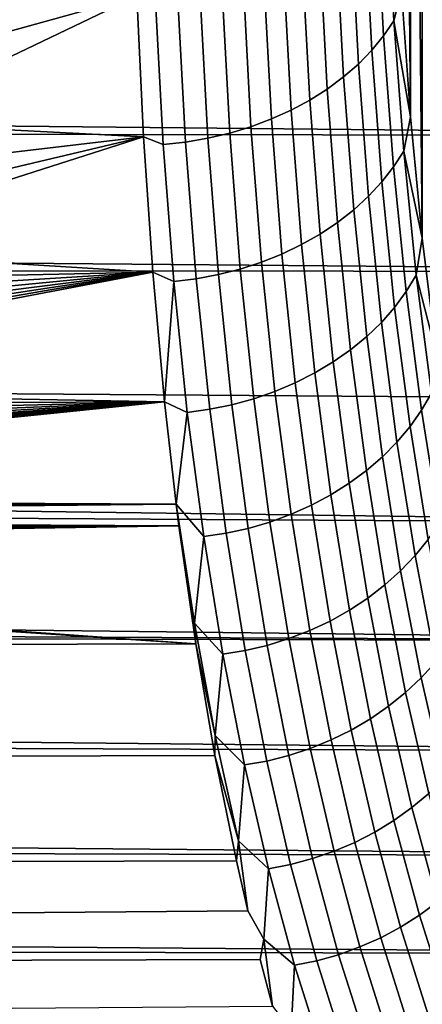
# Model space of a CAD drawing. Header units: metres. Extents: x -32 to 117, y -314 to 32.
# Tile 335 of 380: x 110.54 to 112.74, y -25.29 to -19.91. Entities that reach past the tile are written whole.
import ezdxf

# ---------------------------------------------------------------- set-up
doc = ezdxf.new("R2010")
doc.units = ezdxf.units.M
doc.layers.add('solid_24_501_064_XXX', color=7, linetype='CONTINUOUS')

msp = doc.modelspace()

# ---------------------------------------------------------------- linework, layer by layer
at = {"layer": 'solid_24_501_064_XXX'}
for points in [[(112.735901, -13.303887, 75.778908), (112.671722, -14.197567, 75.264168), (112.735878, -21.107222, 69.231232)], [(112.735901, -13.303887, 75.778908), (112.735878, -21.107222, 69.231232), (112.813835, -21.740124, 68.412155)], [(112.671722, -14.197567, 75.264168), (112.621582, -15.067999, 74.716232), (112.6717, -20.445131, 70.021904)], [(112.671722, -14.197567, 75.264168), (112.6717, -20.445131, 70.021904), (112.735878, -21.107222, 69.231232)], [(112.621582, -15.067999, 74.716232), (112.621574, -19.754423, 70.783897), (112.6717, -20.445131, 70.021904)], [(112.485123, -19.255255, 71.617447), (112.524368, -20.002169, 70.849915), (112.580162, -19.91972, 70.775803), (112.54126, -19.17647, 71.539696)], [(112.54126, -19.17647, 71.539696), (112.580162, -19.91972, 70.775803), (112.621574, -19.754423, 70.783897)], [(112.420036, -19.330698, 71.691444), (112.459618, -20.081236, 70.920334), (112.524368, -20.002169, 70.849915), (112.485123, -19.255255, 71.617447)], [(112.346443, -19.402287, 71.761177), (112.386345, -20.156382, 70.986572), (112.459618, -20.081236, 70.920334), (112.420036, -19.330698, 71.691444)], [(112.264847, -19.469528, 71.826172), (112.305046, -20.227091, 71.048172), (112.386345, -20.156382, 70.986572), (112.346443, -19.402287, 71.761177)], [(112.175797, -19.531965, 71.885971), (112.216293, -20.292879, 71.104721), (112.305046, -20.227091, 71.048172), (112.264847, -19.469528, 71.826172)], [(112.079918, -19.589167, 71.940178), (112.120682, -20.353296, 71.15583), (112.216293, -20.292879, 71.104721), (112.175797, -19.531965, 71.885971)], [(111.977859, -19.640743, 71.988419), (112.018867, -20.407928, 71.201149), (112.120682, -20.353296, 71.15583), (112.079918, -19.589167, 71.940178)], [(67.555801, -19.652889, 31.707195), (115.80201, -19.777475, 31.828556), (115.82959, -20.548763, 32.614574), (67.43055, -20.068428, 32.117901)], [(111.870316, -19.68634, 72.030357), (111.911552, -20.456402, 71.240356), (112.018867, -20.407928, 71.201149), (111.977859, -19.640743, 71.988419)], [(111.641762, -19.758394, 72.094238), (111.683388, -20.533588, 71.299446), (111.799477, -20.498384, 71.273201), (111.758026, -19.725647, 72.065712)], [(111.758026, -19.725647, 72.065712), (111.799477, -20.498384, 71.273201), (111.911552, -20.456402, 71.240356), (111.870316, -19.68634, 72.030357)], [(111.212204, -20.553202, 71.388214), (111.17588, -19.784357, 72.172188), (110.189232, -20.257517, 71.696968), (110.014908, -20.491772, 71.453133)], [(111.17588, -19.784357, 72.172188), (110.343513, -20.014893, 71.943466), (110.189232, -20.257517, 71.696968)], [(111.17588, -19.784357, 72.172188), (110.47728, -19.765331, 72.190834), (110.343513, -20.014893, 71.943466)], [(111.319183, -20.596365, 71.337044), (111.277176, -19.815268, 72.137146), (111.17588, -19.784357, 72.172188), (111.212204, -20.553202, 71.388214)], [(111.400513, -19.803358, 72.130081), (111.442421, -20.582748, 71.331482), (111.564102, -20.561775, 71.318916), (111.522316, -19.784357, 72.115746)], [(111.522316, -19.784357, 72.115746), (111.564102, -20.561775, 71.318916), (111.683388, -20.533588, 71.299446), (111.641762, -19.758394, 72.094238)], [(112.580162, -19.91972, 70.775803), (112.6717, -20.445131, 70.021904), (112.621574, -19.754423, 70.783897)], [(111.277176, -19.815268, 72.137146), (111.319183, -20.596365, 71.337044), (111.442421, -20.582748, 71.331482), (111.400513, -19.803358, 72.130081)], [(112.524368, -20.002169, 70.849915), (112.578873, -20.717209, 70.053299), (112.634193, -20.631239, 69.982925), (112.580162, -19.91972, 70.775803)], [(112.580162, -19.91972, 70.775803), (112.634193, -20.631239, 69.982925), (112.6717, -20.445131, 70.021904)], [(112.459618, -20.081236, 70.920334), (112.514572, -20.799763, 70.120041), (112.578873, -20.717209, 70.053299), (112.524368, -20.002169, 70.849915)], [(67.305054, -20.475426, 32.537155), (67.43055, -20.068428, 32.117901), (115.82959, -20.548763, 32.614574)], [(112.386345, -20.156382, 70.986572), (112.441742, -20.878334, 70.182693), (112.514572, -20.799763, 70.120041), (112.459618, -20.081236, 70.920334)], [(112.305046, -20.227091, 71.048172), (112.36087, -20.952385, 70.240829), (112.441742, -20.878334, 70.182693), (112.386345, -20.156382, 70.986572)], [(112.216293, -20.292879, 71.104721), (112.272514, -21.02141, 70.294052), (112.36087, -20.952385, 70.240829), (112.305046, -20.227091, 71.048172)], [(112.120682, -20.353296, 71.15583), (112.177284, -21.084934, 70.341995), (112.272514, -21.02141, 70.294052), (112.216293, -20.292879, 71.104721)], [(112.018867, -20.407928, 71.201149), (112.075821, -21.142525, 70.384331), (112.177284, -21.084934, 70.341995), (112.120682, -20.353296, 71.15583)], [(111.911552, -20.456402, 71.240356), (111.968819, -21.193787, 70.420761), (112.075821, -21.142525, 70.384331), (112.018867, -20.407928, 71.201149)], [(67.305054, -20.475426, 32.537155), (115.82959, -20.548763, 32.614574), (115.843353, -21.288469, 33.429642), (67.179283, -20.873711, 32.964787)], [(111.799477, -20.498384, 71.273201), (111.857025, -21.238367, 70.45105), (111.968819, -21.193787, 70.420761), (111.911552, -20.456402, 71.240356)], [(112.634193, -20.631239, 69.982925), (112.735878, -21.107222, 69.231232), (112.6717, -20.445131, 70.021904)], [(111.212204, -20.553202, 71.388214), (110.014908, -20.491772, 71.453133), (109.82058, -20.717821, 71.212204)], [(111.564102, -20.561775, 71.318916), (111.622116, -21.30632, 70.492401), (111.741188, -21.275965, 70.474983), (111.683388, -20.533588, 71.299446)], [(111.683388, -20.533588, 71.299446), (111.741188, -21.275965, 70.474983), (111.857025, -21.238367, 70.45105), (111.799477, -20.498384, 71.273201)], [(111.26281, -21.292387, 70.573364), (111.212204, -20.553202, 71.388214), (109.373497, -21.141968, 70.744415), (109.333488, -21.174995, 70.707092)], [(111.212204, -20.553202, 71.388214), (109.606758, -20.934483, 70.975876), (109.373497, -21.141968, 70.744415)], [(111.212204, -20.553202, 71.388214), (109.82058, -20.717821, 71.212204), (109.606758, -20.934483, 70.975876)], [(111.377518, -21.344522, 70.50724), (111.319183, -20.596365, 71.337044), (111.212204, -20.553202, 71.388214), (111.26281, -21.292387, 70.573364)], [(111.319183, -20.596365, 71.337044), (111.377518, -21.344522, 70.50724), (111.50061, -21.329226, 70.503181), (111.442421, -20.582748, 71.331482)], [(111.442421, -20.582748, 71.331482), (111.50061, -21.329226, 70.503181), (111.622116, -21.30632, 70.492401), (111.564102, -20.561775, 71.318916)], [(112.578873, -20.717209, 70.053299), (112.648239, -21.399179, 69.229027), (112.702957, -21.309841, 69.162483), (112.634193, -20.631239, 69.982925)], [(112.634193, -20.631239, 69.982925), (112.702957, -21.309841, 69.162483), (112.735878, -21.107222, 69.231232)], [(112.514572, -20.799763, 70.120041), (112.584526, -21.485071, 69.292015), (112.648239, -21.399179, 69.229027), (112.578873, -20.717209, 70.053299)], [(112.441742, -20.878334, 70.182693), (112.512253, -21.566927, 69.351006), (112.584526, -21.485071, 69.292015), (112.514572, -20.799763, 70.120041)], [(67.015053, -21.191179, 33.322147), (67.179283, -20.873711, 32.964787), (115.843353, -21.288469, 33.429642), (67.053398, -21.263083, 33.400589)], [(112.36087, -20.952385, 70.240829), (112.431923, -21.644186, 69.405602), (112.512253, -21.566927, 69.351006), (112.441742, -20.878334, 70.182693)], [(112.272514, -21.02141, 70.294052), (112.344078, -21.716322, 69.455437), (112.431923, -21.644186, 69.405602), (112.36087, -20.952385, 70.240829)], [(112.177284, -21.084934, 70.341995), (112.249313, -21.782839, 69.500153), (112.344078, -21.716322, 69.455437), (112.272514, -21.02141, 70.294052)], [(112.075821, -21.142525, 70.384331), (112.148293, -21.843283, 69.539452), (112.249313, -21.782839, 69.500153), (112.177284, -21.084934, 70.341995)], [(112.702957, -21.309841, 69.162483), (112.813835, -21.740124, 68.412155), (112.735878, -21.107222, 69.231232)], [(111.26281, -21.292387, 70.573364), (109.333488, -21.174995, 70.707092), (109.121964, -21.338812, 70.520004)], [(111.968819, -21.193787, 70.420761), (112.041702, -21.897238, 69.573074), (112.148293, -21.843283, 69.539452), (112.075821, -21.142525, 70.384331)], [(111.857025, -21.238367, 70.45105), (111.93026, -21.944336, 69.600777), (112.041702, -21.897238, 69.573074), (111.968819, -21.193787, 70.420761)], [(67.053398, -21.263083, 33.400589), (115.843353, -21.288469, 33.429642), (115.843315, -21.995506, 34.272461), (66.927574, -21.643349, 33.844341)], [(111.622116, -21.30632, 70.492401), (111.695946, -22.016722, 69.637718), (111.814751, -21.984255, 69.622368), (111.741188, -21.275965, 70.474983)], [(111.741188, -21.275965, 70.474983), (111.814751, -21.984255, 69.622368), (111.93026, -21.944336, 69.600777), (111.857025, -21.238367, 70.45105)], [(111.327545, -22.000914, 69.728325), (111.26281, -21.292387, 70.573364), (108.263306, -21.863314, 69.897751), (108.106651, -21.940237, 69.803368)], [(111.26281, -21.292387, 70.573364), (108.416542, -21.783182, 69.995201), (108.263306, -21.863314, 69.897751)], [(111.26281, -21.292387, 70.573364), (108.565941, -21.700066, 70.095352), (108.416542, -21.783182, 69.995201)], [(111.26281, -21.292387, 70.573364), (108.711075, -21.614191, 70.197845), (108.565941, -21.700066, 70.095352)], [(111.26281, -21.292387, 70.573364), (108.852119, -21.525362, 70.302834), (108.711075, -21.614191, 70.197845)], [(111.26281, -21.292387, 70.573364), (108.989197, -21.433475, 70.410362), (108.852119, -21.525362, 70.302834)], [(111.26281, -21.292387, 70.573364), (109.121964, -21.338812, 70.520004), (108.989197, -21.433475, 70.410362)], [(111.377518, -21.344522, 70.50724), (111.26281, -21.292387, 70.573364), (111.327545, -22.000914, 69.728325)], [(111.377518, -21.344522, 70.50724), (111.327545, -22.000914, 69.728325), (111.451744, -22.058458, 69.649269)], [(111.377518, -21.344522, 70.50724), (111.451744, -22.058458, 69.649269), (111.574669, -22.041512, 69.646698), (111.50061, -21.329226, 70.503181)], [(111.50061, -21.329226, 70.503181), (111.574669, -22.041512, 69.646698), (111.695946, -22.016722, 69.637718), (111.622116, -21.30632, 70.492401)], [(112.648239, -21.399179, 69.229027), (112.731934, -22.047005, 68.378616), (112.785934, -21.954458, 68.315979), (112.702957, -21.309841, 69.162483)], [(112.702957, -21.309841, 69.162483), (112.785934, -21.954458, 68.315979), (112.813835, -21.740124, 68.412155)], [(112.584526, -21.485071, 69.292015), (112.668922, -22.136078, 68.437767), (112.731934, -22.047005, 68.378616), (112.648239, -21.399179, 69.229027)], [(112.512253, -21.566927, 69.351006), (112.597328, -22.221069, 68.493027), (112.668922, -22.136078, 68.437767), (112.584526, -21.485071, 69.292015)], [(112.431923, -21.644186, 69.405602), (112.517639, -22.301399, 68.544029), (112.597328, -22.221069, 68.493027), (112.512253, -21.566927, 69.351006)], [(66.927574, -21.643349, 33.844341), (115.843315, -21.995506, 34.272461), (115.829468, -22.6695, 35.142586), (66.80175, -22.014355, 34.295864)], [(112.344078, -21.716322, 69.455437), (112.430405, -22.376514, 68.590408), (112.517639, -22.301399, 68.544029), (112.431923, -21.644186, 69.405602)], [(112.249313, -21.782839, 69.500153), (112.33622, -22.4459, 68.631851), (112.430405, -22.376514, 68.590408), (112.344078, -21.716322, 69.455437)], [(112.148293, -21.843283, 69.539452), (112.235725, -22.509085, 68.668083), (112.33622, -22.4459, 68.631851), (112.249313, -21.782839, 69.500153)], [(112.041702, -21.897238, 69.573074), (112.129616, -22.565634, 68.698853), (112.235725, -22.509085, 68.668083), (112.148293, -21.843283, 69.539452)], [(111.93026, -21.944336, 69.600777), (112.018616, -22.61516, 68.723938), (112.129616, -22.565634, 68.698853), (112.041702, -21.897238, 69.573074)], [(111.327545, -22.000914, 69.728325), (108.106651, -21.940237, 69.803368), (107.946587, -22.013958, 69.71212)], [(111.695946, -22.016722, 69.637718), (111.785011, -22.691839, 68.756447), (111.903488, -22.657326, 68.743187), (111.814751, -21.984255, 69.622368)], [(111.814751, -21.984255, 69.622368), (111.903488, -22.657326, 68.743187), (112.018616, -22.61516, 68.723938), (111.93026, -21.944336, 69.600777)], [(112.731934, -22.047005, 68.378616), (112.829315, -22.659689, 67.503593), (112.882477, -22.564102, 67.444939), (112.785934, -21.954458, 68.315979)], [(66.675865, -22.375952, 34.754978), (66.80175, -22.014355, 34.295864), (115.829468, -22.6695, 35.142586)], [(111.391205, -22.56023, 69.010811), (111.327545, -22.000914, 69.728325), (106.555481, -22.489319, 69.104462), (106.370384, -22.533985, 69.04557)], [(111.327545, -22.000914, 69.728325), (106.738129, -22.441425, 69.167259), (106.555481, -22.489319, 69.104462)], [(111.327545, -22.000914, 69.728325), (106.918854, -22.390129, 69.234108), (106.738129, -22.441425, 69.167259)], [(111.327545, -22.000914, 69.728325), (107.097343, -22.335499, 69.304855), (106.918854, -22.390129, 69.234108)], [(111.327545, -22.000914, 69.728325), (107.215111, -22.297195, 69.354187), (107.097343, -22.335499, 69.304855)], [(111.327545, -22.000914, 69.728325), (107.273109, -22.277651, 69.379272), (107.215111, -22.297195, 69.354187)], [(111.327545, -22.000914, 69.728325), (107.445724, -22.216677, 69.457153), (107.273109, -22.277651, 69.379272)], [(111.327545, -22.000914, 69.728325), (107.615677, -22.152348, 69.538719), (107.445724, -22.216677, 69.457153)], [(111.327545, -22.000914, 69.728325), (107.782784, -22.084715, 69.62381), (107.615677, -22.152348, 69.538719)], [(111.327545, -22.000914, 69.728325), (107.946587, -22.013958, 69.71212), (107.782784, -22.084715, 69.62381)], [(111.451744, -22.058458, 69.649269), (111.327545, -22.000914, 69.728325), (111.391205, -22.56023, 69.010811)], [(111.451744, -22.058458, 69.649269), (111.54129, -22.737026, 68.764717), (111.664001, -22.718468, 68.763641), (111.574669, -22.041512, 69.646698)], [(111.574669, -22.041512, 69.646698), (111.664001, -22.718468, 68.763641), (111.785011, -22.691839, 68.756447), (111.695946, -22.016722, 69.637718)], [(111.451744, -22.058458, 69.649269), (111.391205, -22.56023, 69.010811), (111.54129, -22.737026, 68.764717)], [(112.668922, -22.136078, 68.437767), (112.76712, -22.751785, 67.558853), (112.829315, -22.659689, 67.503593), (112.731934, -22.047005, 68.378616)], [(112.597328, -22.221069, 68.493027), (112.696312, -22.83976, 67.610329), (112.76712, -22.751785, 67.558853), (112.668922, -22.136078, 68.437767)], [(112.517639, -22.301399, 68.544029), (112.617371, -22.92301, 67.657669), (112.696312, -22.83976, 67.610329), (112.597328, -22.221069, 68.493027)], [(112.430405, -22.376514, 68.590408), (112.530846, -23.000967, 67.700562), (112.617371, -22.92301, 67.657669), (112.517639, -22.301399, 68.544029)], [(66.675865, -22.375952, 34.754978), (115.829468, -22.6695, 35.142586), (115.801796, -23.30937, 36.038712), (66.550087, -22.727959, 35.221455)], [(112.33622, -22.4459, 68.631851), (112.437325, -23.073097, 67.738701), (112.530846, -23.000967, 67.700562), (112.430405, -22.376514, 68.590408)], [(112.235725, -22.509085, 68.668083), (112.337448, -23.138906, 67.771828), (112.437325, -23.073097, 67.738701), (112.33622, -22.4459, 68.631851)], [(112.129616, -22.565634, 68.698853), (112.231895, -23.197945, 67.799713), (112.337448, -23.138906, 67.771828), (112.235725, -22.509085, 68.668083)], [(111.406059, -22.677673, 68.85392), (111.391205, -22.56023, 69.010811), (105.994324, -22.613459, 68.939987), (105.804237, -22.64813, 68.8936)], [(111.391205, -22.56023, 69.010811), (106.183174, -22.57539, 68.990692), (105.994324, -22.613459, 68.939987)], [(111.391205, -22.56023, 69.010811), (106.370384, -22.533985, 69.04557), (106.183174, -22.57539, 68.990692)], [(111.490685, -23.210207, 68.112518), (111.391205, -22.56023, 69.010811), (111.406059, -22.677673, 68.85392)], [(111.490685, -23.210207, 68.112518), (111.54129, -22.737026, 68.764717), (111.391205, -22.56023, 69.010811)], [(112.018616, -22.61516, 68.723938), (112.121399, -23.249805, 67.822174), (112.231895, -23.197945, 67.799713), (112.129616, -22.565634, 68.698853)], [(111.903488, -22.657326, 68.743187), (112.006714, -23.294136, 67.83905), (112.121399, -23.249805, 67.822174), (112.018616, -22.61516, 68.723938)], [(111.497986, -23.321703, 67.950768), (111.406059, -22.677673, 68.85392), (104.636635, -22.786808, 68.706055), (104.241463, -22.806602, 68.679024)], [(111.406059, -22.677673, 68.85392), (105.029701, -22.753824, 68.750954), (104.636635, -22.786808, 68.706055)], [(111.406059, -22.677673, 68.85392), (105.224731, -22.732389, 68.780037), (105.029701, -22.753824, 68.750954)], [(111.406059, -22.677673, 68.85392), (105.419121, -22.707607, 68.81356), (105.224731, -22.732389, 68.780037)], [(111.406059, -22.677673, 68.85392), (105.612442, -22.67951, 68.851448), (105.419121, -22.707607, 68.81356)], [(111.406059, -22.677673, 68.85392), (105.804237, -22.64813, 68.8936), (105.612442, -22.67951, 68.851448)], [(111.490685, -23.210207, 68.112518), (111.406059, -22.677673, 68.85392), (111.497986, -23.321703, 67.950768)], [(111.785011, -22.691839, 68.756447), (111.888618, -23.330631, 67.850227), (112.006714, -23.294136, 67.83905), (111.903488, -22.657326, 68.743187)], [(66.424591, -23.070204, 35.695061), (66.550087, -22.727959, 35.221455), (115.801796, -23.30937, 36.038712)], [(111.490685, -23.210207, 68.112518), (111.645454, -23.379177, 67.855232), (111.54129, -22.737026, 68.764717)], [(111.54129, -22.737026, 68.764717), (111.645454, -23.379177, 67.855232), (111.767921, -23.359043, 67.855637), (111.664001, -22.718468, 68.763641)], [(111.664001, -22.718468, 68.763641), (111.767921, -23.359043, 67.855637), (111.888618, -23.330631, 67.850227), (111.785011, -22.691839, 68.756447)], [(112.696312, -22.83976, 67.610329), (112.808502, -23.422026, 66.704475), (112.878433, -23.331228, 66.65683), (112.76712, -22.751785, 67.558853)], [(61.081928, -23.463768, 67.741013), (111.497986, -23.321703, 67.950768), (103.8451, -22.813183, 68.670021)], [(111.497986, -23.321703, 67.950768), (104.241463, -22.806602, 68.679024), (103.8451, -22.813183, 68.670021)], [(112.617371, -22.92301, 67.657669), (112.730408, -23.508049, 66.748123), (112.808502, -23.422026, 66.704475), (112.696312, -22.83976, 67.610329)], [(112.530846, -23.000967, 67.700562), (112.644684, -23.588705, 66.787483), (112.730408, -23.508049, 66.748123), (112.617371, -22.92301, 67.657669)], [(112.437325, -23.073097, 67.738701), (112.55191, -23.663446, 66.822273), (112.644684, -23.588705, 66.787483), (112.530846, -23.000967, 67.700562)], [(66.385025, -23.176235, 35.846077), (66.424591, -23.070204, 35.695061), (115.801796, -23.30937, 36.038712)], [(112.337448, -23.138906, 67.771828), (112.452728, -23.731758, 66.852272), (112.55191, -23.663446, 66.822273), (112.437325, -23.073097, 67.738701)], [(112.231895, -23.197945, 67.799713), (112.347816, -23.793173, 66.877266), (112.452728, -23.731758, 66.852272), (112.337448, -23.138906, 67.771828)], [(66.385025, -23.176235, 35.846077), (115.801796, -23.30937, 36.038712), (115.760559, -23.914646, 36.960392), (66.299339, -23.402548, 36.175594)], [(111.490685, -23.210207, 68.112518), (111.497986, -23.321703, 67.950768), (111.604256, -23.823275, 67.191078)], [(111.490685, -23.210207, 68.112518), (111.604256, -23.823275, 67.191078), (111.645454, -23.379177, 67.855232)], [(112.121399, -23.249805, 67.822174), (112.237892, -23.847273, 66.897087), (112.347816, -23.793173, 66.877266), (112.231895, -23.197945, 67.799713)], [(112.006714, -23.294136, 67.83905), (112.123703, -23.893684, 66.911598), (112.237892, -23.847273, 66.897087), (112.121399, -23.249805, 67.822174)], [(61.154922, -24.079227, 66.782272), (111.60289, -23.931751, 67.019882), (111.497986, -23.321703, 67.950768), (61.081928, -23.463768, 67.741013)], [(111.604256, -23.823275, 67.191078), (111.497986, -23.321703, 67.950768), (111.60289, -23.931751, 67.019882)], [(111.767921, -23.359043, 67.855637), (111.885689, -23.962229, 66.924316), (112.006035, -23.932091, 66.920692), (111.888618, -23.330631, 67.850227)], [(111.888618, -23.330631, 67.850227), (112.006035, -23.932091, 66.920692), (112.123703, -23.893684, 66.911598), (112.006714, -23.294136, 67.83905)], [(111.604256, -23.823275, 67.191078), (111.763496, -23.983894, 66.922447), (111.645454, -23.379177, 67.855232)], [(111.645454, -23.379177, 67.855232), (111.763496, -23.983894, 66.922447), (111.885689, -23.962229, 66.924316), (111.767921, -23.359043, 67.855637)], [(66.174248, -23.724863, 36.662868), (66.299339, -23.402548, 36.175594), (115.760559, -23.914646, 36.960392)], [(112.730408, -23.508049, 66.748123), (112.855911, -24.055731, 65.816956), (112.933075, -23.967093, 65.777039), (112.808502, -23.422026, 66.704475)], [(112.644684, -23.588705, 66.787483), (112.771072, -24.138943, 65.852753), (112.855911, -24.055731, 65.816956), (112.730408, -23.508049, 66.748123)], [(112.55191, -23.663446, 66.822273), (112.679131, -24.216156, 65.884186), (112.771072, -24.138943, 65.852753), (112.644684, -23.588705, 66.787483)], [(112.452728, -23.731758, 66.852272), (112.580719, -24.286846, 65.911041), (112.679131, -24.216156, 65.884186), (112.55191, -23.663446, 66.822273)], [(66.174248, -23.724863, 36.662868), (115.760559, -23.914646, 36.960392), (115.705719, -24.484253, 37.906307), (66.049492, -24.036991, 37.156635)], [(112.347816, -23.793173, 66.877266), (112.476501, -24.350527, 65.933128), (112.580719, -24.286846, 65.911041), (112.452728, -23.731758, 66.852272)], [(112.237892, -23.847273, 66.897087), (112.367203, -24.406763, 65.950302), (112.476501, -24.350527, 65.933128), (112.347816, -23.793173, 66.877266)], [(111.604256, -23.823275, 67.191078), (111.60289, -23.931751, 67.019882), (111.730942, -24.398777, 66.247795)], [(111.604256, -23.823275, 67.191078), (111.730942, -24.398777, 66.247795), (111.763496, -23.983894, 66.922447)], [(112.123703, -23.893684, 66.911598), (112.253571, -24.45517, 65.96244), (112.367203, -24.406763, 65.950302), (112.237892, -23.847273, 66.897087)], [(112.006035, -23.932091, 66.920692), (112.136375, -24.495413, 65.96946), (112.253571, -24.45517, 65.96244), (112.123703, -23.893684, 66.911598)], [(61.23737, -24.655987, 65.798668), (111.720169, -24.506769, 66.062012), (111.60289, -23.931751, 67.019882), (61.154922, -24.079227, 66.782272)], [(111.730942, -24.398777, 66.247795), (111.60289, -23.931751, 67.019882), (111.720169, -24.506769, 66.062012)], [(111.763496, -23.983894, 66.922447), (111.894531, -24.550373, 65.967995), (112.016418, -24.527222, 65.971313), (111.885689, -23.962229, 66.924316)], [(111.885689, -23.962229, 66.924316), (112.016418, -24.527222, 65.971313), (112.136375, -24.495413, 65.96946), (112.006035, -23.932091, 66.920692)], [(111.730942, -24.398777, 66.247795), (111.894531, -24.550373, 65.967995), (111.763496, -23.983894, 66.922447)], [(65.925224, -24.338785, 37.656654), (66.049492, -24.036991, 37.156635), (115.705719, -24.484253, 37.906307)], [(112.679131, -24.216156, 65.884186), (112.818054, -24.730511, 64.926025), (112.909096, -24.650959, 64.89798), (112.771072, -24.138943, 65.852753)], [(112.580719, -24.286846, 65.911041), (112.720474, -24.80345, 64.949722), (112.818054, -24.730511, 64.926025), (112.679131, -24.216156, 65.884186)], [(112.476501, -24.350527, 65.933128), (112.617027, -24.869282, 64.968895), (112.720474, -24.80345, 64.949722), (112.580719, -24.286846, 65.911041)], [(65.925224, -24.338785, 37.656654), (115.705719, -24.484253, 37.906307), (115.637703, -25.017603, 38.875938), (65.801453, -24.630121, 38.162701)], [(112.367203, -24.406763, 65.950302), (112.508408, -24.927551, 64.983421), (112.617027, -24.869282, 64.968895), (112.476501, -24.350527, 65.933128)], [(111.730942, -24.398777, 66.247795), (111.720169, -24.506769, 66.062012), (111.783379, -24.780708, 65.573372)], [(111.894531, -24.550373, 65.967995), (111.730942, -24.398777, 66.247795), (111.783379, -24.780708, 65.573372), (111.869812, -24.935986, 65.284271)], [(112.253571, -24.45517, 65.96244), (112.39537, -24.977861, 64.993195), (112.508408, -24.927551, 64.983421), (112.367203, -24.406763, 65.950302)], [(112.136375, -24.495413, 65.96946), (112.278694, -25.019869, 64.998146), (112.39537, -24.977861, 64.993195), (112.253571, -24.45517, 65.96244)], [(61.329178, -25.192995, 64.791786), (111.783379, -24.780708, 65.573372), (111.720169, -24.506769, 66.062012), (61.23737, -24.655987, 65.798668)], [(112.016418, -24.527222, 65.971313), (112.159164, -25.053284, 64.998253), (112.278694, -25.019869, 64.998146), (112.136375, -24.495413, 65.96946)], [(111.869812, -24.935986, 65.284271), (112.037605, -25.077879, 64.993507), (111.894531, -24.550373, 65.967995)], [(111.894531, -24.550373, 65.967995), (112.037605, -25.077879, 64.993507), (112.159164, -25.053284, 64.998253), (112.016418, -24.527222, 65.971313)], [(65.678062, -24.910892, 38.674583), (65.801453, -24.630121, 38.162701), (115.637703, -25.017603, 38.875938)], [(112.720474, -24.80345, 64.949722), (112.871063, -25.280872, 63.969913), (112.967751, -25.205811, 63.949383), (112.818054, -24.730511, 64.926025)], [(111.869812, -24.935986, 65.284271), (111.783379, -24.780708, 65.573372), (61.329178, -25.192995, 64.791786), (111.849297, -25.045408, 65.078438)], [(112.617027, -24.869282, 64.968895), (112.768433, -25.348736, 63.986176), (112.871063, -25.280872, 63.969913), (112.720474, -24.80345, 64.949722)], [(112.508408, -24.927551, 64.983421), (112.660553, -25.408936, 63.998055), (112.768433, -25.348736, 63.986176), (112.617027, -24.869282, 64.968895)], [(65.678062, -24.910892, 38.674583), (115.637703, -25.017603, 38.875938), (115.55648, -25.513628, 39.867943), (65.555214, -25.180967, 39.192047)], [(111.869812, -24.935986, 65.284271), (111.849297, -25.045408, 65.078438), (111.917885, -25.300724, 64.577332)], [(112.037605, -25.077879, 64.993507), (111.869812, -24.935986, 65.284271), (111.917885, -25.300724, 64.577332), (112.019928, -25.434189, 64.302101)], [(112.39537, -24.977861, 64.993195), (112.548157, -25.46106, 64.00547), (112.660553, -25.408936, 63.998055), (112.508408, -24.927551, 64.983421)], [(112.278694, -25.019869, 64.998146), (112.43203, -25.504751, 64.008377), (112.548157, -25.46106, 64.00547), (112.39537, -24.977861, 64.993195)], [(61.430183, -25.689291, 63.763187), (111.917885, -25.300724, 64.577332), (111.849297, -25.045408, 65.078438), (61.329178, -25.192995, 64.791786)], [(112.037605, -25.077879, 64.993507), (112.19175, -25.565702, 64.000595), (112.312958, -25.539713, 64.006744), (112.159164, -25.053284, 64.998253)], [(112.159164, -25.053284, 64.998253), (112.312958, -25.539713, 64.006744), (112.43203, -25.504751, 64.008377), (112.278694, -25.019869, 64.998146)], [(112.019928, -25.434189, 64.302101), (112.19175, -25.565702, 64.000595), (112.037605, -25.077879, 64.993507)], [(65.433075, -25.440222, 39.714828), (65.555214, -25.180967, 39.192047), (115.55648, -25.513628, 39.867943)]]:
    msp.add_3dface(points, dxfattribs=at)

doc.saveas('drawing.dxf')
